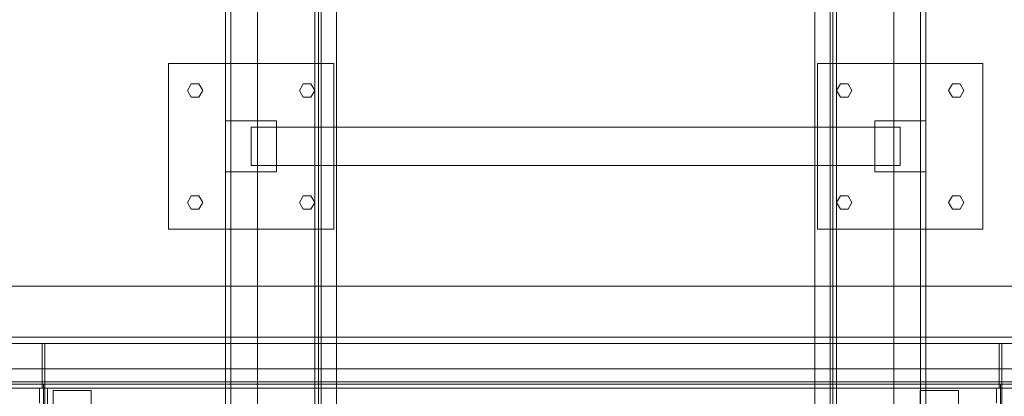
# Model space of a CAD drawing. Header units: millimetres. Extents: x -2233 to 61924, y -68080 to 6847.
# Tile 675 of 1056: x 27063 to 27837, y -17786 to -17491. Entities that reach past the tile are written whole.
import ezdxf

# ---------------------------------------------------------------- set-up
doc = ezdxf.new("R2010")
doc.units = ezdxf.units.MM
doc.layers.add('superior_bajante_movil', color=7, linetype='Continuous', lineweight=0)
doc.layers.add('superior_C09', color=7, linetype='Continuous', lineweight=0)

msp = doc.modelspace()

# ---------------------------------------------------------------- linework, layer by layer
at = {"layer": 'superior_bajante_movil'}
for p, q in [((26950.067, -17700), (28253.576, -17700)), ((28336.817, -17745), (26833.309, -17745)), ((26846.989, -17745), (28350.498, -17745)), ((28253.576, -17740), (26950.067, -17740)), ((27832.64, -17745), (27080.886, -17745)), ((27080.886, -17745), (27080.886, -17780)), ((27082.939, -17745), (27080.886, -17745)), ((27082.939, -17780), (27082.939, -17745)), ((27082.939, -17745), (27834.693, -17745)), ((27832.64, -17780), (27832.64, -17745)), ((27834.693, -17745), (27832.64, -17745)), ((27834.693, -17745), (27834.693, -17780)), ((28352.55, -17765), (26849.041, -17765)), ((26850.067, -17765), (28353.576, -17765)), ((26833.309, -17775), (28336.817, -17775)), ((28350.498, -17775), (26846.989, -17775)), ((26849.041, -17777), (28352.55, -17777)), ((26850.067, -17777), (28353.576, -17777)), ((26850.067, -17780), (28353.576, -17780)), ((27081.912, -17777), (26876.989, -17777)), ((26878.015, -17777), (27082.939, -17777)), ((27082.939, -17780), (26878.015, -17780)), ((26880.067, -17780), (27084.991, -17780)), ((27830.588, -17780), (27078.834, -17780)), ((27078.834, -17780), (27078.834, -17792)), ((27082.939, -17780), (27078.834, -17780)), ((27080.886, -17780), (27832.64, -17780)), ((27080.886, -17780), (27082.939, -17780)), ((27081.912, -18183), (27081.912, -17777)), ((27082.939, -17777), (27081.912, -17777)), ((27082.939, -17777), (27082.939, -18183)), ((27082.939, -18180), (27082.939, -17780)), ((27084.991, -17780), (27082.939, -17780)), ((27082.939, -17780), (27834.693, -17780)), ((27082.939, -17792), (27082.939, -17780)), ((27084.991, -17780), (27084.991, -18180)), ((27836.745, -17780), (27084.991, -17780)), ((27089.379, -17798), (27089.379, -17782)), ((27089.379, -17782), (27119.379, -17782)), ((27119.379, -17782), (27119.379, -17798)), ((27770.656, -17798), (27770.656, -17782)), ((27770.656, -17782), (27800.656, -17782)), ((27800.656, -17782), (27800.656, -17798)), ((27830.588, -17792), (27830.588, -17780)), ((27834.693, -17780), (27830.588, -17780)), ((27834.693, -17780), (27832.64, -17780)), ((28350.498, -17777), (27833.667, -17777)), ((27833.667, -17777), (27833.667, -18183)), ((27834.693, -17777), (27833.667, -17777)), ((27834.693, -18183), (27834.693, -17777)), ((27834.693, -17777), (28351.524, -17777)), ((28351.524, -17780), (27834.693, -17780)), ((27834.693, -17780), (27834.693, -18180)), ((27836.745, -17780), (27834.693, -17780)), ((27834.693, -17780), (27834.693, -17792))]:
    msp.add_line(p, q, dxfattribs=at)
at = {"layer": 'superior_C09'}
for p, q in [((27225, -18157.053), (27225, -16117.822)), ((27225, -16118.451), (27225, -18157.681)), ((27229, -16117.822), (27229, -18157.053)), ((27250, -16117.822), (27250, -18157.053)), ((27250, -18157.681), (27250, -16118.451)), ((27750, -18157.053), (27750, -16117.822)), ((27750, -16118.451), (27750, -18157.681)), ((27771, -18157.053), (27771, -16117.822)), ((27775, -16117.822), (27775, -18157.053)), ((27775, -18157.681), (27775, -16118.451)), ((27225, -16127.977), (27225, -18167.208)), ((27225, -18167.522), (27225, -16128.291)), ((27229, -18167.208), (27229, -16127.977)), ((27250, -16128.291), (27250, -18167.522)), ((27750, -18167.522), (27750, -16128.291)), ((27771, -16127.977), (27771, -18167.208)), ((27775, -18167.208), (27775, -16127.977)), ((27775, -16128.291), (27775, -18167.522)), ((27225, -16128.919), (27225, -18168.15)), ((27250, -18168.15), (27250, -16128.919)), ((27750, -16128.919), (27750, -18168.15)), ((27775, -18168.15), (27775, -16128.919)), ((27300, -18094.452), (27300, -16194.452)), ((27300, -16194.766), (27300, -18094.766)), ((27700, -16194.452), (27700, -18094.452)), ((27700, -18094.766), (27700, -16194.766)), ((27300, -18105.234), (27300, -16205.234)), ((27300, -16205.548), (27300, -18105.548)), ((27700, -16205.234), (27700, -18105.234)), ((27700, -18105.548), (27700, -16205.548)), ((27295, -18045.878), (27295, -16265.219)), ((27298, -16265.219), (27298, -18045.878)), ((27702, -18045.878), (27702, -16265.219)), ((27705, -16265.219), (27705, -18045.878)), ((27295, -16268.883), (27295, -18049.542)), ((27298, -18049.542), (27298, -16268.883)), ((27300, -18035.305), (27300, -16274.536)), ((27300, -16274.85), (27300, -18035.619)), ((27700, -16274.536), (27700, -18035.305)), ((27700, -18035.619), (27700, -16274.85)), ((27702, -16268.883), (27702, -18049.542)), ((27705, -18049.542), (27705, -16268.883)), ((27229, -18004.842), (27229, -16303.743)), ((27229, -16304.371), (27229, -18005.47)), ((27312, -16303.743), (27312, -18004.842)), ((27312, -18005.47), (27312, -16304.371)), ((27688, -18004.842), (27688, -16303.743)), ((27688, -16304.371), (27688, -18005.47)), ((27771, -16303.743), (27771, -18004.842)), ((27771, -18005.47), (27771, -16304.371)), ((27225, -17987.987), (27225, -16796.57)), ((27229, -16796.57), (27229, -17987.987)), ((27771, -17987.987), (27771, -16796.57)), ((27775, -16796.57), (27775, -17987.987)), ((27225, -18004.842), (27225, -16813.424)), ((27225, -16814.052), (27225, -18005.47)), ((27229, -18005.47), (27229, -16814.052)), ((27250, -16813.424), (27250, -18004.842)), ((27250, -18005.47), (27250, -16814.052)), ((27750, -18004.842), (27750, -16813.424)), ((27750, -16814.052), (27750, -18005.47)), ((27771, -16814.052), (27771, -18005.47)), ((27775, -16813.424), (27775, -18004.842)), ((27775, -18005.47), (27775, -16814.052)), ((27180, -17655.185), (27180, -17525.185)), ((27180, -17525.185), (27310, -17525.185)), ((27310, -17525.185), (27310, -17655.185)), ((27690, -17655.185), (27690, -17525.185)), ((27690, -17525.185), (27820, -17525.185)), ((27820, -17525.185), (27820, -17655.185)), ((27195, -17546.185), (27198, -17540.989)), ((27198, -17540.989), (27204, -17540.989)), ((27204, -17540.989), (27207, -17546.185)), ((27283, -17546.185), (27286, -17540.989)), ((27286, -17540.989), (27292, -17540.989)), ((27292, -17540.989), (27295, -17546.185)), ((27705, -17546.185), (27708, -17540.989)), ((27708, -17540.989), (27714, -17540.989)), ((27714, -17540.989), (27717, -17546.185)), ((27793, -17546.185), (27796, -17540.989)), ((27796, -17540.989), (27802, -17540.989)), ((27802, -17540.989), (27805, -17546.185)), ((27198, -17551.381), (27195, -17546.185)), ((27204, -17551.381), (27198, -17551.381)), ((27207, -17546.185), (27204, -17551.381)), ((27286, -17551.381), (27283, -17546.185)), ((27292, -17551.381), (27286, -17551.381)), ((27295, -17546.185), (27292, -17551.381)), ((27708, -17551.381), (27705, -17546.185)), ((27714, -17551.381), (27708, -17551.381)), ((27717, -17546.185), (27714, -17551.381)), ((27796, -17551.381), (27793, -17546.185)), ((27802, -17551.381), (27796, -17551.381)), ((27805, -17546.185), (27802, -17551.381)), ((27225, -17610.185), (27225, -17570.185)), ((27225, -17570.185), (27265, -17570.185)), ((27265, -17570.185), (27265, -17610.185)), ((27735, -17610.185), (27735, -17570.185)), ((27735, -17570.185), (27775, -17570.185)), ((27775, -17570.185), (27775, -17610.185)), ((27245, -17605.185), (27245, -17575.185)), ((27755, -17575.185), (27245, -17575.185)), ((27755, -17605.185), (27755, -17575.185)), ((27245, -17605.185), (27755, -17605.185)), ((27265, -17610.185), (27225, -17610.185)), ((27775, -17610.185), (27735, -17610.185)), ((27195, -17634.185), (27198, -17628.989)), ((27198, -17639.381), (27195, -17634.185)), ((27198, -17628.989), (27204, -17628.989)), ((27204, -17628.989), (27207, -17634.185)), ((27207, -17634.185), (27204, -17639.381)), ((27283, -17634.185), (27286, -17628.989)), ((27286, -17639.381), (27283, -17634.185)), ((27286, -17628.989), (27292, -17628.989)), ((27292, -17628.989), (27295, -17634.185)), ((27295, -17634.185), (27292, -17639.381)), ((27705, -17634.185), (27708, -17628.989)), ((27708, -17639.381), (27705, -17634.185)), ((27708, -17628.989), (27714, -17628.989)), ((27714, -17628.989), (27717, -17634.185)), ((27717, -17634.185), (27714, -17639.381)), ((27793, -17634.185), (27796, -17628.989)), ((27796, -17639.381), (27793, -17634.185)), ((27796, -17628.989), (27802, -17628.989)), ((27802, -17628.989), (27805, -17634.185)), ((27805, -17634.185), (27802, -17639.381)), ((27204, -17639.381), (27198, -17639.381)), ((27292, -17639.381), (27286, -17639.381)), ((27714, -17639.381), (27708, -17639.381)), ((27802, -17639.381), (27796, -17639.381)), ((27310, -17655.185), (27180, -17655.185)), ((27820, -17655.185), (27690, -17655.185))]:
    msp.add_line(p, q, dxfattribs=at)

doc.saveas('drawing.dxf')
